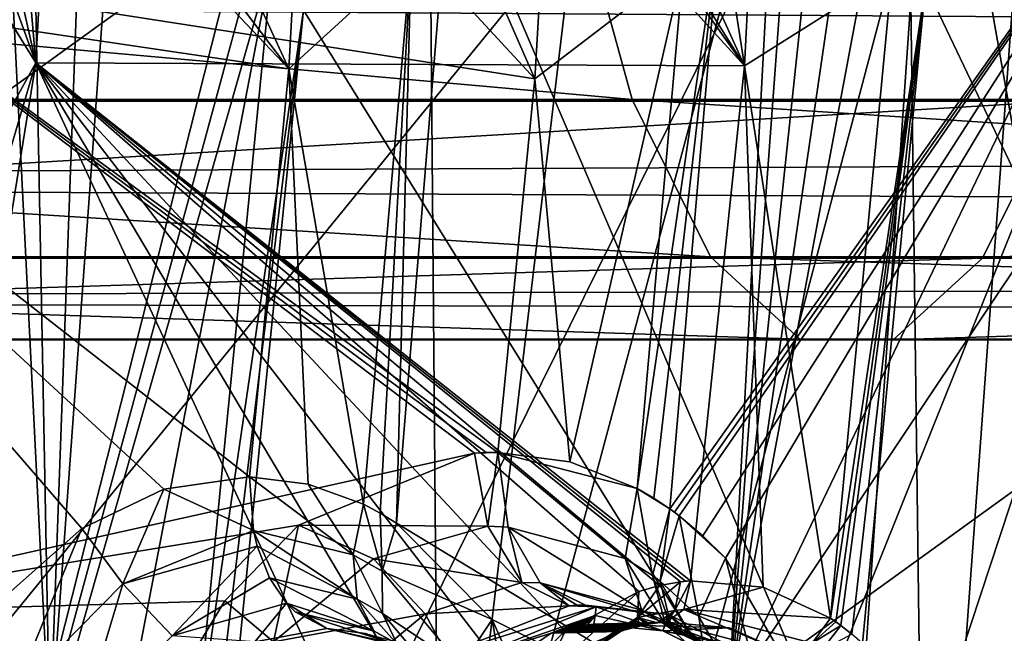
# Model space of a CAD drawing. Header units: metres. Extents: x -150 to 307, y -550 to 84.
# Tile 605 of 656: x 192.39 to 199.15, y -8.94 to -4.73. Entities that reach past the tile are written whole.
import ezdxf

# ---------------------------------------------------------------- set-up
doc = ezdxf.new("R2010")
doc.units = ezdxf.units.M
doc.layers.add('solid_26006363', color=7, linetype='CONTINUOUS')

msp = doc.modelspace()

# ---------------------------------------------------------------- linework, layer by layer
at = {"layer": 'solid_26006363'}
for points in [[(191.1082, -1.194416, 871.046021), (191.365952, 0.00002, 871.242249), (192.501617, -5.03133, 872.273743)], [(191.365952, 0.00002, 871.242249), (192.06604, 0.000001, 871.796814), (192.501617, -5.03133, 872.273743)], [(192.06604, 0.000001, 871.796814), (192.771011, -0.000009, 872.353638), (192.501617, -5.03133, 872.273743)], [(199.540802, 0, 917.246277), (187.168472, -8.932609, 905.548157), (185.94162, -4.599971, 904.455078)], [(199.540802, 0, 917.246277), (189.133835, -12.746111, 907.299255), (187.168472, -8.932609, 905.548157)], [(199.540802, 0, 917.246277), (191.723495, -15.818851, 909.606567), (189.133835, -12.746111, 907.299255)], [(199.540802, 0, 917.246277), (194.786942, -17.972252, 912.335999), (191.723495, -15.818851, 909.606567)], [(191.983353, -11.708064, 912.601074), (194.948517, 0, 915.603516), (191.945343, 0, 912.944458)], [(191.983353, -11.708064, 912.601074), (195.172546, 0, 915.799988), (194.948517, 0, 915.603516)], [(191.983353, -11.708064, 912.601074), (195.273636, -11.861663, 915.513367), (195.172546, 0, 915.799988)], [(197.364105, -5.051323, 876.096924), (192.501617, -5.03133, 872.273743), (192.771011, -0.000009, 872.353638)], [(192.92215, -0.731569, 880.764771), (192.596069, -9.669572, 880.892822), (193.298401, -0.014022, 881.061951)], [(194.12709, -4.301786, 881.796265), (193.298401, -0.014022, 881.061951), (192.596069, -9.669572, 880.892822)], [(195.203888, -2.017033, 874.296204), (197.364105, -5.051323, 876.096924), (192.771011, -0.000009, 872.353638)], [(199.540802, 0, 917.246277), (198.146149, -19.081165, 915.328918), (194.786942, -17.972252, 912.335999)], [(195.273636, -11.861663, 915.513367), (196.683487, -0.000001, 917.118408), (195.172546, 0, 915.799988)], [(195.273636, -11.861663, 915.513367), (198.445267, -0.000005, 918.641296), (196.683487, -0.000001, 917.118408)], [(195.273636, -11.861663, 915.513367), (198.57399, -9.923493, 918.496826), (198.445267, -0.000005, 918.641296)], [(199.540802, 0, 917.246277), (201.605896, -19.081144, 918.411438), (198.146149, -19.081165, 915.328918)], [(198.57399, -9.923493, 918.496826), (201.843781, -0.000005, 921.499268), (198.445267, -0.000005, 918.641296)], [(198.57399, -9.923493, 918.496826), (202.146072, -11.879224, 921.398987), (201.843781, -0.000005, 921.499268)], [(194.338257, -4.669966, 881.977112), (197.255585, -9.377956, 884.538574), (197.741104, -0.35402, 884.618652)], [(197.894882, -0.742813, 884.744019), (197.741104, -0.35402, 884.618652), (197.255585, -9.377956, 884.538574)], [(192.92215, -0.731569, 880.764771), (192.433517, -1.171767, 880.379883), (192.596069, -9.669572, 880.892822)], [(198.14151, -1.034842, 884.944519), (197.894882, -0.742813, 884.744019), (197.255585, -9.377956, 884.538574)], [(198.450439, -1.198192, 885.194885), (198.14151, -1.034842, 884.944519), (197.255585, -9.377956, 884.538574)], [(191.1082, -1.194416, 871.046021), (192.501617, -5.03133, 872.273743), (190.574722, -1.924413, 870.635437)], [(192.433517, -1.171767, 880.379883), (192.17395, -1.226068, 880.174255), (192.596069, -9.669572, 880.892822)], [(198.783554, -1.214373, 885.463867), (198.450439, -1.198192, 885.194885), (197.255585, -9.377956, 884.538574)], [(198.783554, -1.214373, 885.463867), (197.255585, -9.377956, 884.538574), (200.86647, -1.851731, 887.158325)], [(192.17395, -1.226068, 880.174255), (191.421249, -9.750004, 879.988831), (192.596069, -9.669572, 880.892822)], [(196.911896, -2.136153, 875.65332), (197.542908, -1.536605, 876.146423), (197.364105, -5.051323, 876.096924)], [(197.364105, -5.051323, 876.096924), (197.542908, -1.536605, 876.146423), (198.376495, -4.409561, 876.876587)], [(201.056671, -3.687366, 887.347046), (200.86647, -1.851731, 887.158325), (197.255585, -9.377956, 884.538574)], [(192.501617, -5.03133, 872.273743), (190.57074, -8.51438, 871.033203), (190.574722, -1.924413, 870.635437)], [(195.609802, -2.249865, 874.622192), (197.364105, -5.051323, 876.096924), (195.203888, -2.017033, 874.296204)], [(196.911896, -2.136153, 875.65332), (197.364105, -5.051323, 876.096924), (196.14502, -2.349521, 875.048462)], [(198.606033, -4.496984, 877.062073), (201.949081, -2.106391, 879.680786), (201.378448, -10.309012, 879.569885)], [(193.241013, -2.90522, 879.13623), (194.389908, -2.269643, 880.034912), (194.237045, -5.071657, 879.997437)], [(195.07634, -4.303824, 880.634277), (194.237045, -5.071657, 879.997437), (194.389908, -2.269643, 880.034912)], [(196.14502, -2.349521, 875.048462), (197.364105, -5.051323, 876.096924), (195.609802, -2.249865, 874.622192)], [(195.349426, -3.621698, 880.830322), (198.659012, -2.375166, 883.451477), (198.12532, -10.097648, 883.360046)], [(199.966904, -9.79213, 884.810608), (198.12532, -10.097648, 883.360046), (198.659012, -2.375166, 883.451477)], [(201.911789, -5.983212, 886.182434), (198.659012, -2.375166, 883.451477), (202.018677, -3.410945, 886.18927)], [(200.736893, -8.868282, 885.372925), (199.966904, -9.79213, 884.810608), (198.659012, -2.375166, 883.451477)], [(201.746368, -8.554434, 886.171814), (200.736893, -8.868282, 885.372925), (198.659012, -2.375166, 883.451477)], [(201.911789, -5.983212, 886.182434), (201.746368, -8.554434, 886.171814), (198.659012, -2.375166, 883.451477)], [(195.925186, -5.139263, 877.896179), (196.076889, -2.579328, 877.936707), (195.032516, -3.102349, 877.119568)], [(196.945374, -4.358222, 878.67627), (196.076889, -2.579328, 877.936707), (195.925186, -5.139263, 877.896179)], [(191.948608, -2.658623, 878.106995), (194.237045, -5.071657, 879.997437), (189.482574, -4.366051, 876.227295)], [(191.948608, -2.658623, 878.106995), (192.588516, -2.90188, 878.619324), (194.237045, -5.071657, 879.997437)], [(192.588516, -2.90188, 878.619324), (193.241013, -2.90522, 879.13623), (194.237045, -5.071657, 879.997437)], [(195.925186, -5.139263, 877.896179), (193.946442, -2.998533, 876.256775), (191.142502, -4.396455, 874.101379)], [(195.925186, -5.139263, 877.896179), (195.032516, -3.102349, 877.119568), (193.946442, -2.998533, 876.256775)], [(196.851593, -8.091307, 878.780029), (196.883118, -8.114111, 878.806274), (200.481583, -2.977477, 881.46759)], [(197.198593, -4.044246, 878.867554), (196.851593, -8.091307, 878.780029), (200.481583, -2.977477, 881.46759)], [(196.883118, -8.114111, 878.806274), (196.914322, -8.137497, 878.832275), (200.481583, -2.977477, 881.46759)], [(196.914322, -8.137497, 878.832275), (197.078522, -8.274857, 878.970154), (200.481583, -2.977477, 881.46759)], [(197.078522, -8.274857, 878.970154), (197.232468, -8.42856, 879.101135), (200.481583, -2.977477, 881.46759)], [(197.232468, -8.42856, 879.101135), (197.861649, -9.510455, 879.668335), (200.481583, -2.977477, 881.46759)], [(197.861649, -9.510455, 879.668335), (199.938202, -10.287865, 881.365845), (200.481583, -2.977477, 881.46759)], [(194.975052, -8.188038, 880.74292), (195.349426, -3.621698, 880.830322), (198.12532, -10.097648, 883.360046)], [(195.07634, -4.303824, 880.634277), (195.349426, -3.621698, 880.830322), (194.975052, -8.188038, 880.74292)], [(200.915375, -6.734599, 887.338196), (201.056671, -3.687366, 887.347046), (197.255585, -9.377956, 884.538574)], [(52.118008, -3.784486, 673.061707), (287.806, -3.771021, -97.868477), (289.05188, -5.281072, -97.487572)], [(196.593994, -5.281072, -277.737915), (196.176514, -3.771021, -276.503784), (179.70607, -3.771021, -281.007477)], [(179.97464, -5.281072, -282.282288), (196.593994, -5.281072, -277.737915), (179.70607, -3.771021, -281.007477)], [(212.559143, -5.281072, -271.259613), (211.998627, -3.771021, -270.083557), (196.176514, -3.771021, -276.503784)], [(196.593994, -5.281072, -277.737915), (212.559143, -5.281072, -271.259613), (196.176514, -3.771021, -276.503784)], [(53.365746, -5.290247, 673.443176), (52.118008, -3.784486, 673.061707), (289.05188, -5.281072, -97.487572)], [(63.380936, -3.784486, 676.505127), (62.133198, -5.290247, 676.123657), (299.076141, -3.786167, -94.422852)], [(62.133198, -5.290247, 676.123657), (297.826538, -5.292864, -94.804886), (299.076141, -3.786167, -94.422852)], [(199.952957, -3.786167, -287.66745), (199.534241, -5.292864, -286.429657), (181.86615, -5.292864, -291.260803)], [(182.135513, -3.786167, -292.539429), (199.952957, -3.786167, -287.66745), (181.86615, -5.292864, -291.260803)], [(196.627502, -7.951317, 878.59491), (197.198593, -4.044246, 878.867554), (196.945374, -4.358222, 878.67627)], [(196.741211, -8.017716, 878.688538), (197.198593, -4.044246, 878.867554), (196.627502, -7.951317, 878.59491)], [(196.741211, -8.017716, 878.688538), (196.851593, -8.091307, 878.780029), (197.198593, -4.044246, 878.867554)], [(193.117523, -9.545858, 881.289368), (194.12709, -4.301786, 881.796265), (192.596069, -9.669572, 880.892822)], [(193.117523, -9.545858, 881.289368), (193.588242, -9.772388, 881.67395), (194.12709, -4.301786, 881.796265)], [(193.588242, -9.772388, 881.67395), (194.338257, -4.669966, 881.977112), (194.12709, -4.301786, 881.796265)], [(195.07634, -4.303824, 880.634277), (194.748352, -8.05923, 880.556519), (194.237045, -5.071657, 879.997437)], [(194.863373, -8.11983, 880.650757), (194.748352, -8.05923, 880.556519), (195.07634, -4.303824, 880.634277)], [(194.863373, -8.11983, 880.650757), (195.07634, -4.303824, 880.634277), (194.975052, -8.188038, 880.74292)], [(192.815735, -8.22537, 879.053833), (192.31398, -8.671887, 878.695496), (189.482574, -4.366051, 876.227295)], [(193.378769, -7.954278, 879.475342), (192.815735, -8.22537, 879.053833), (189.482574, -4.366051, 876.227295)], [(193.96698, -7.869771, 879.930786), (193.378769, -7.954278, 879.475342), (189.482574, -4.366051, 876.227295)], [(194.237045, -5.071657, 879.997437), (193.96698, -7.869771, 879.930786), (189.482574, -4.366051, 876.227295)], [(196.165726, -7.767521, 878.220337), (196.945374, -4.358222, 878.67627), (195.925186, -5.139263, 877.896179)], [(196.165726, -7.767521, 878.220337), (196.627502, -7.951317, 878.59491), (196.945374, -4.358222, 878.67627)], [(195.511673, -7.709112, 877.702942), (191.142502, -4.396455, 874.101379), (190.523911, -8.816736, 873.924683)], [(195.671997, -7.703006, 877.82843), (195.925186, -5.139263, 877.896179), (191.142502, -4.396455, 874.101379)], [(195.591965, -7.704426, 877.765686), (195.671997, -7.703006, 877.82843), (191.142502, -4.396455, 874.101379)], [(195.511673, -7.709112, 877.702942), (195.591965, -7.704426, 877.765686), (191.142502, -4.396455, 874.101379)], [(197.364105, -5.051323, 876.096924), (198.376495, -4.409561, 876.876587), (197.953033, -8.83989, 876.764526)], [(197.953033, -8.83989, 876.764526), (198.376495, -4.409561, 876.876587), (198.606033, -4.496984, 877.062073)], [(197.989319, -8.864941, 876.794678), (197.953033, -8.83989, 876.764526), (198.606033, -4.496984, 877.062073)], [(197.989319, -8.864941, 876.794678), (198.606033, -4.496984, 877.062073), (198.025253, -8.891164, 876.824707)], [(198.100632, -8.951055, 876.887878), (198.025253, -8.891164, 876.824707), (198.606033, -4.496984, 877.062073)], [(198.100632, -8.951055, 876.887878), (198.606033, -4.496984, 877.062073), (198.172913, -9.015244, 876.948975)], [(198.172913, -9.015244, 876.948975), (198.606033, -4.496984, 877.062073), (201.378448, -10.309012, 879.569885)], [(193.701447, -9.899834, 881.772095), (194.338257, -4.669966, 881.977112), (193.588242, -9.772388, 881.67395)], [(193.701447, -9.899834, 881.772095), (193.795135, -10.0477, 881.856628), (194.338257, -4.669966, 881.977112)], [(194.338257, -4.669966, 881.977112), (193.795135, -10.0477, 881.856628), (197.255585, -9.377956, 884.538574)], [(192.501617, -5.03133, 872.273743), (191.290085, -9.138661, 871.639771), (190.57074, -8.51438, 871.033203)], [(192.501617, -5.03133, 872.273743), (191.67569, -10.144445, 872.028931), (191.290085, -9.138661, 871.639771)], [(195.169556, -10.773135, 874.749207), (191.67569, -10.144445, 872.028931), (192.501617, -5.03133, 872.273743)], [(197.364105, -5.051323, 876.096924), (196.992126, -8.583909, 875.994019), (192.501617, -5.03133, 872.273743)], [(196.958679, -8.587081, 875.968079), (192.501617, -5.03133, 872.273743), (196.992126, -8.583909, 875.994019)], [(195.393036, -9.902021, 874.847717), (195.169556, -10.773135, 874.749207), (192.501617, -5.03133, 872.273743)], [(195.768326, -9.277374, 875.089355), (195.393036, -9.902021, 874.847717), (192.501617, -5.03133, 872.273743)], [(196.132507, -8.930058, 875.346863), (195.768326, -9.277374, 875.089355), (192.501617, -5.03133, 872.273743)], [(196.637833, -8.657055, 875.721863), (196.132507, -8.930058, 875.346863), (192.501617, -5.03133, 872.273743)], [(196.781036, -8.616914, 875.831055), (196.637833, -8.657055, 875.721863), (192.501617, -5.03133, 872.273743)], [(196.925232, -8.591036, 875.942139), (196.781036, -8.616914, 875.831055), (192.501617, -5.03133, 872.273743)], [(196.958679, -8.587081, 875.968079), (196.925232, -8.591036, 875.942139), (192.501617, -5.03133, 872.273743)], [(197.364105, -5.051323, 876.096924), (197.492477, -8.62874, 876.389038), (196.992126, -8.583909, 875.994019)], [(197.364105, -5.051323, 876.096924), (197.953033, -8.83989, 876.764526), (197.492477, -8.62874, 876.389038)], [(194.3694, -7.922067, 880.25), (193.96698, -7.869771, 879.930786), (194.237045, -5.071657, 879.997437)], [(194.748352, -8.05923, 880.556519), (194.3694, -7.922067, 880.25), (194.237045, -5.071657, 879.997437)], [(196.165726, -7.767521, 878.220337), (195.925186, -5.139263, 877.896179), (195.671997, -7.703006, 877.82843)], [(53.365746, -5.290247, 673.443176), (289.05188, -5.281072, -97.487572), (290.654449, -6.362432, -96.99762)], [(54.968628, -6.367424, 673.933228), (53.365746, -5.290247, 673.443176), (290.654449, -6.362432, -96.99762)], [(62.133198, -5.290247, 676.123657), (60.530315, -6.367424, 675.633606), (297.826538, -5.292864, -94.804886)], [(60.530315, -6.367424, 675.633606), (296.221344, -6.369913, -95.295654), (297.826538, -5.292864, -94.804886)], [(197.130981, -6.362432, -279.325317), (196.593994, -5.281072, -277.737915), (179.97464, -5.281072, -282.282288)], [(180.320099, -6.362432, -283.922089), (197.130981, -6.362432, -279.325317), (179.97464, -5.281072, -282.282288)], [(199.534241, -5.292864, -286.429657), (198.996368, -6.369913, -284.83963), (181.520126, -6.369913, -289.618317)], [(181.86615, -5.292864, -291.260803), (199.534241, -5.292864, -286.429657), (181.520126, -6.369913, -289.618317)], [(213.280136, -6.362432, -272.772369), (212.559143, -5.281072, -271.259613), (196.593994, -5.281072, -277.737915)], [(197.130981, -6.362432, -279.325317), (213.280136, -6.362432, -272.772369), (196.593994, -5.281072, -277.737915)], [(216.506851, -5.292864, -279.542572), (215.784668, -6.369913, -278.027313), (198.996368, -6.369913, -284.83963)], [(199.534241, -5.292864, -286.429657), (216.506851, -5.292864, -279.542572), (198.996368, -6.369913, -284.83963)], [(54.968628, -6.367424, 673.933228), (290.654449, -6.362432, -96.99762), (292.483582, -6.92732, -96.4384)], [(56.796795, -6.92875, 674.492188), (54.968628, -6.367424, 673.933228), (292.483582, -6.92732, -96.4384)], [(60.530315, -6.367424, 675.633606), (58.702145, -6.92875, 675.074707), (296.221344, -6.369913, -95.295654)], [(58.702145, -6.92875, 675.074707), (294.390808, -6.929883, -95.855293), (296.221344, -6.369913, -95.295654)], [(197.743896, -6.92732, -281.137177), (197.130981, -6.362432, -279.325317), (180.320099, -6.362432, -283.922089)], [(180.714386, -6.92732, -285.793732), (197.743896, -6.92732, -281.137177), (180.320099, -6.362432, -283.922089)], [(198.996368, -6.369913, -284.83963), (198.38298, -6.929883, -283.026398), (181.125519, -6.929883, -287.74527)], [(181.520126, -6.369913, -289.618317), (198.996368, -6.369913, -284.83963), (181.125519, -6.929883, -287.74527)], [(214.103058, -6.92732, -274.498993), (213.280136, -6.362432, -272.772369), (197.130981, -6.362432, -279.325317)], [(197.743896, -6.92732, -281.137177), (214.103058, -6.92732, -274.498993), (197.130981, -6.362432, -279.325317)], [(215.784668, -6.369913, -278.027313), (214.961121, -6.929883, -276.299347), (198.38298, -6.929883, -283.026398)], [(198.996368, -6.369913, -284.83963), (215.784668, -6.369913, -278.027313), (198.38298, -6.929883, -283.026398)], [(200.691391, -9.779314, 887.323853), (200.915375, -6.734599, 887.338196), (197.255585, -9.377956, 884.538574)], [(56.796795, -6.92875, 674.492188), (292.483582, -6.92732, -96.4384), (294.390808, -6.929883, -95.855293)], [(58.702145, -6.92875, 675.074707), (56.796795, -6.92875, 674.492188), (294.390808, -6.929883, -95.855293)], [(198.38298, -6.929883, -283.026398), (197.743896, -6.92732, -281.137177), (180.714386, -6.92732, -285.793732)], [(181.125519, -6.929883, -287.74527), (198.38298, -6.929883, -283.026398), (180.714386, -6.92732, -285.793732)], [(214.961121, -6.929883, -276.299347), (214.103058, -6.92732, -274.498993), (197.743896, -6.92732, -281.137177)], [(198.38298, -6.929883, -283.026398), (214.961121, -6.929883, -276.299347), (197.743896, -6.92732, -281.137177)], [(194.303024, -8.203103, 876.7901), (195.511673, -7.709112, 877.702942), (190.523911, -8.816736, 873.924683)], [(195.60231, -8.208113, 877.638611), (195.511673, -7.709112, 877.702942), (194.303024, -8.203103, 876.7901)], [(195.511673, -7.709112, 877.702942), (195.671997, -7.703006, 877.82843), (195.591965, -7.704426, 877.765686)], [(195.60231, -8.208113, 877.638611), (195.671997, -7.703006, 877.82843), (195.511673, -7.709112, 877.702942)], [(195.742096, -8.216682, 877.738831), (195.671997, -7.703006, 877.82843), (195.60231, -8.208113, 877.638611)], [(196.165726, -7.767521, 878.220337), (195.671997, -7.703006, 877.82843), (196.627502, -7.951317, 878.59491)], [(196.54451, -8.430397, 878.378052), (196.627502, -7.951317, 878.59491), (195.671997, -7.703006, 877.82843)], [(196.54451, -8.430397, 878.378052), (195.671997, -7.703006, 877.82843), (195.742096, -8.216682, 877.738831)], [(193.99501, -8.23908, 879.887634), (193.378769, -7.954278, 879.475342), (193.96698, -7.869771, 879.930786)], [(194.679245, -8.405386, 880.434998), (193.96698, -7.869771, 879.930786), (194.3694, -7.922067, 880.25)], [(194.679245, -8.405386, 880.434998), (193.99501, -8.23908, 879.887634), (193.96698, -7.869771, 879.930786)], [(193.096863, -8.60455, 879.154846), (192.815735, -8.22537, 879.053833), (193.378769, -7.954278, 879.475342)], [(193.096863, -8.60455, 879.154846), (193.378769, -7.954278, 879.475342), (193.99501, -8.23908, 879.887634)], [(194.679245, -8.405386, 880.434998), (194.3694, -7.922067, 880.25), (194.748352, -8.05923, 880.556519)], [(196.731979, -8.548553, 878.532349), (196.627502, -7.951317, 878.59491), (196.54451, -8.430397, 878.378052)], [(196.741211, -8.017716, 878.688538), (196.627502, -7.951317, 878.59491), (196.851593, -8.091307, 878.780029)], [(196.731979, -8.548553, 878.532349), (196.851593, -8.091307, 878.780029), (196.627502, -7.951317, 878.59491)], [(194.878342, -8.518668, 880.598877), (194.679245, -8.405386, 880.434998), (194.748352, -8.05923, 880.556519)], [(194.863373, -8.11983, 880.650757), (194.878342, -8.518668, 880.598877), (194.748352, -8.05923, 880.556519)], [(196.731979, -8.548553, 878.532349), (196.78447, -8.587465, 878.575928), (196.851593, -8.091307, 878.780029)], [(196.78447, -8.587465, 878.575928), (196.914322, -8.137497, 878.832275), (196.851593, -8.091307, 878.780029)], [(196.851593, -8.091307, 878.780029), (196.914322, -8.137497, 878.832275), (196.883118, -8.114111, 878.806274)], [(194.863373, -8.11983, 880.650757), (194.975052, -8.188038, 880.74292), (194.878342, -8.518668, 880.598877)], [(196.78447, -8.587465, 878.575928), (197.050232, -8.831901, 878.80011), (196.914322, -8.137497, 878.832275)], [(196.914322, -8.137497, 878.832275), (197.232468, -8.42856, 879.101135), (197.078522, -8.274857, 878.970154)], [(197.050232, -8.831901, 878.80011), (197.232468, -8.42856, 879.101135), (196.914322, -8.137497, 878.832275)], [(193.796921, -8.72149, 876.433838), (194.303024, -8.203103, 876.7901), (190.523911, -8.816736, 873.924683)], [(192.345383, -9.368224, 878.638367), (192.31398, -8.671887, 878.695496), (192.815735, -8.22537, 879.053833)], [(193.096863, -8.60455, 879.154846), (192.345383, -9.368224, 878.638367), (192.815735, -8.22537, 879.053833)], [(193.096863, -8.60455, 879.154846), (193.99501, -8.23908, 879.887634), (194.020401, -8.345375, 879.853149)], [(194.130508, -9.002238, 876.5802), (194.303024, -8.203103, 876.7901), (193.796921, -8.72149, 876.433838)], [(194.705566, -8.709178, 880.221985), (194.020401, -8.345375, 879.853149), (193.99501, -8.23908, 879.887634)], [(194.679245, -8.405386, 880.434998), (194.705566, -8.709178, 880.221985), (193.99501, -8.23908, 879.887634)], [(194.130508, -9.002238, 876.5802), (194.817322, -8.433747, 877.055908), (194.303024, -8.203103, 876.7901)], [(194.817322, -8.433747, 877.055908), (195.60231, -8.208113, 877.638611), (194.303024, -8.203103, 876.7901)], [(195.835983, -8.594998, 877.37915), (195.60231, -8.208113, 877.638611), (194.817322, -8.433747, 877.055908)], [(194.878342, -8.518668, 880.598877), (194.975052, -8.188038, 880.74292), (195.631897, -8.848586, 881.302734)], [(195.631897, -8.848586, 881.302734), (194.975052, -8.188038, 880.74292), (198.12532, -10.097648, 883.360046)], [(195.742096, -8.216682, 877.738831), (195.60231, -8.208113, 877.638611), (195.835983, -8.594998, 877.37915)], [(195.961258, -8.599185, 877.459473), (195.742096, -8.216682, 877.738831), (195.835983, -8.594998, 877.37915)], [(196.658463, -8.785023, 878.003906), (195.742096, -8.216682, 877.738831), (195.961258, -8.599185, 877.459473)], [(196.658463, -8.785023, 878.003906), (196.54451, -8.430397, 878.378052), (195.742096, -8.216682, 877.738831)], [(193.435745, -8.961489, 879.001038), (193.096863, -8.60455, 879.154846), (194.020401, -8.345375, 879.853149)], [(193.435745, -8.961489, 879.001038), (194.020401, -8.345375, 879.853149), (194.104324, -8.562916, 879.741943)], [(194.705566, -8.709178, 880.221985), (194.104324, -8.562916, 879.741943), (194.020401, -8.345375, 879.853149)], [(195.173111, -8.810024, 876.872986), (194.817322, -8.433747, 877.055908), (194.130508, -9.002238, 876.5802)], [(194.880508, -8.808792, 880.366089), (194.705566, -8.709178, 880.221985), (194.679245, -8.405386, 880.434998)], [(194.880508, -8.808792, 880.366089), (194.679245, -8.405386, 880.434998), (194.878342, -8.518668, 880.598877)], [(195.173111, -8.810024, 876.872986), (195.835983, -8.594998, 877.37915), (194.817322, -8.433747, 877.055908)], [(196.820816, -8.88719, 878.135559), (196.54451, -8.430397, 878.378052), (196.658463, -8.785023, 878.003906)], [(196.820816, -8.88719, 878.135559), (196.731979, -8.548553, 878.532349), (196.54451, -8.430397, 878.378052)], [(197.577545, -9.731846, 879.287048), (197.232468, -8.42856, 879.101135), (197.050232, -8.831901, 878.80011)], [(197.577545, -9.731846, 879.287048), (197.861649, -9.510455, 879.668335), (197.232468, -8.42856, 879.101135)], [(193.435745, -8.961489, 879.001038), (194.104324, -8.562916, 879.741943), (194.220612, -8.737931, 879.590332)], [(194.823257, -8.929841, 879.946655), (194.220612, -8.737931, 879.590332), (194.104324, -8.562916, 879.741943)], [(194.705566, -8.709178, 880.221985), (194.823257, -8.929841, 879.946655), (194.104324, -8.562916, 879.741943)], [(195.419464, -9.166808, 881.007446), (194.878342, -8.518668, 880.598877), (195.631897, -8.848586, 881.302734)], [(195.419464, -9.166808, 881.007446), (194.880508, -8.808792, 880.366089), (194.878342, -8.518668, 880.598877)], [(196.731979, -8.548553, 878.532349), (196.866287, -8.920846, 878.172852), (196.78447, -8.587465, 878.575928)], [(196.820816, -8.88719, 878.135559), (196.866287, -8.920846, 878.172852), (196.731979, -8.548553, 878.532349)], [(192.794907, -9.611825, 878.571472), (192.345383, -9.368224, 878.638367), (193.096863, -8.60455, 879.154846)], [(193.435745, -8.961489, 879.001038), (192.794907, -9.611825, 878.571472), (193.096863, -8.60455, 879.154846)], [(196.159897, -8.755159, 876.980408), (195.835983, -8.594998, 877.37915), (195.173111, -8.810024, 876.872986)], [(195.961258, -8.599185, 877.459473), (195.835983, -8.594998, 877.37915), (196.159897, -8.755159, 876.980408)], [(196.215988, -8.751948, 877.021606), (195.961258, -8.599185, 877.459473), (196.159897, -8.755159, 876.980408)], [(196.215988, -8.751948, 877.021606), (196.272354, -8.750846, 877.063171), (195.961258, -8.599185, 877.459473)], [(196.613602, -8.79467, 877.319641), (195.961258, -8.599185, 877.459473), (196.272354, -8.750846, 877.063171)], [(196.613602, -8.79467, 877.319641), (196.658463, -8.785023, 878.003906), (195.961258, -8.599185, 877.459473)], [(196.628403, -8.836324, 875.812439), (196.781036, -8.616914, 875.831055), (196.925232, -8.591036, 875.942139)], [(196.628403, -8.836324, 875.812439), (196.925232, -8.591036, 875.942139), (196.886658, -8.787637, 876.024719)], [(196.628403, -8.836324, 875.812439), (196.637833, -8.657055, 875.721863), (196.781036, -8.616914, 875.831055)], [(196.78447, -8.587465, 878.575928), (197.095978, -9.131896, 878.364685), (197.050232, -8.831901, 878.80011)], [(196.78447, -8.587465, 878.575928), (196.866287, -8.920846, 878.172852), (197.095978, -9.131896, 878.364685)], [(196.886658, -8.787637, 876.024719), (196.992126, -8.583909, 875.994019), (196.947906, -8.780905, 876.071899)], [(196.886658, -8.787637, 876.024719), (196.925232, -8.591036, 875.942139), (196.992126, -8.583909, 875.994019)], [(196.958679, -8.587081, 875.968079), (196.992126, -8.583909, 875.994019), (196.925232, -8.591036, 875.942139)], [(196.947906, -8.780905, 876.071899), (196.992126, -8.583909, 875.994019), (197.492477, -8.62874, 876.389038)], [(196.947906, -8.780905, 876.071899), (197.492477, -8.62874, 876.389038), (197.953033, -8.83989, 876.764526)], [(194.981216, -9.019871, 880.076843), (194.823257, -8.929841, 879.946655), (194.705566, -8.709178, 880.221985)], [(194.981216, -9.019871, 880.076843), (194.705566, -8.709178, 880.221985), (194.880508, -8.808792, 880.366089)], [(195.989868, -9.237392, 875.352173), (196.132507, -8.930058, 875.346863), (196.637833, -8.657055, 875.721863)], [(195.989868, -9.237392, 875.352173), (196.637833, -8.657055, 875.721863), (196.628403, -8.836324, 875.812439)], [(193.407654, -9.370483, 876.183044), (193.796921, -8.72149, 876.433838), (190.523911, -8.816736, 873.924683)], [(194.130508, -9.002238, 876.5802), (193.796921, -8.72149, 876.433838), (193.407654, -9.370483, 876.183044)], [(194.003586, -9.003922, 878.859802), (193.435745, -8.961489, 879.001038), (194.220612, -8.737931, 879.590332)], [(194.003586, -9.003922, 878.859802), (194.220612, -8.737931, 879.590332), (194.498047, -8.911784, 879.233704)], [(194.498047, -8.911784, 879.233704), (194.220612, -8.737931, 879.590332), (194.279816, -8.797912, 879.513794)], [(194.823257, -8.929841, 879.946655), (194.279816, -8.797912, 879.513794), (194.220612, -8.737931, 879.590332)], [(195.319, -9.085826, 876.392944), (196.159897, -8.755159, 876.980408), (195.173111, -8.810024, 876.872986)], [(196.346191, -8.762457, 876.772095), (196.159897, -8.755159, 876.980408), (195.319, -9.085826, 876.392944)], [(195.516373, -9.105922, 876.149231), (196.346191, -8.762457, 876.772095), (195.319, -9.085826, 876.392944)], [(195.516373, -9.105922, 876.149231), (196.338181, -8.821741, 876.769897), (196.346191, -8.762457, 876.772095)], [(196.346191, -8.762457, 876.772095), (196.215988, -8.751948, 877.021606), (196.159897, -8.755159, 876.980408)], [(196.844559, -8.816368, 877.166138), (196.272354, -8.750846, 877.063171), (196.215988, -8.751948, 877.021606)], [(196.346191, -8.762457, 876.772095), (196.844559, -8.816368, 877.166138), (196.215988, -8.751948, 877.021606)], [(196.844559, -8.816368, 877.166138), (196.613602, -8.79467, 877.319641), (196.272354, -8.750846, 877.063171)], [(196.338181, -8.821741, 876.769897), (196.804062, -8.927526, 877.142029), (196.346191, -8.762457, 876.772095)], [(196.346191, -8.762457, 876.772095), (196.804062, -8.927526, 877.142029), (196.844559, -8.816368, 877.166138)], [(196.825317, -8.867401, 876.238831), (196.947906, -8.780905, 876.071899), (197.668594, -9.090711, 876.904602)], [(196.886658, -8.787637, 876.024719), (196.947906, -8.780905, 876.071899), (196.825317, -8.867401, 876.238831)], [(196.947906, -8.780905, 876.071899), (197.953033, -8.83989, 876.764526), (197.82872, -9.012676, 876.774719)], [(196.947906, -8.780905, 876.071899), (197.82872, -9.012676, 876.774719), (197.668594, -9.090711, 876.904602)], [(190.82756, -9.679523, 874.234863), (193.407654, -9.370483, 876.183044), (190.523911, -8.816736, 873.924683)], [(194.580429, -9.301351, 876.481506), (195.173111, -8.810024, 876.872986), (194.130508, -9.002238, 876.5802)], [(195.01683, -9.037006, 879.646057), (194.498047, -8.911784, 879.233704), (194.279816, -8.797912, 879.513794)], [(194.823257, -8.929841, 879.946655), (195.01683, -9.037006, 879.646057), (194.279816, -8.797912, 879.513794)], [(195.319, -9.085826, 876.392944), (195.173111, -8.810024, 876.872986), (194.580429, -9.301351, 876.481506)], [(195.407104, -9.436038, 880.568665), (194.981216, -9.019871, 880.076843), (194.880508, -8.808792, 880.366089)], [(195.419464, -9.166808, 881.007446), (195.407104, -9.436038, 880.568665), (194.880508, -8.808792, 880.366089)], [(195.813553, -9.906187, 881.431213), (195.419464, -9.166808, 881.007446), (195.631897, -8.848586, 881.302734)], [(196.037827, -8.943094, 876.543823), (196.338181, -8.821741, 876.769897), (195.516373, -9.105922, 876.149231)], [(196.043777, -9.774633, 881.690857), (195.631897, -8.848586, 881.302734), (198.12532, -10.097648, 883.360046)], [(195.813553, -9.906187, 881.431213), (195.631897, -8.848586, 881.302734), (196.043777, -9.774633, 881.690857)], [(195.800735, -9.409582, 875.499207), (195.989868, -9.237392, 875.352173), (196.628403, -8.836324, 875.812439)], [(195.800735, -9.409582, 875.499207), (196.628403, -8.836324, 875.812439), (196.513809, -8.930959, 876.004761)], [(196.037827, -8.943094, 876.543823), (196.062576, -8.935174, 876.562561), (196.338181, -8.821741, 876.769897)], [(196.062576, -8.935174, 876.562561), (196.087372, -8.927745, 876.581421), (196.338181, -8.821741, 876.769897)], [(196.087372, -8.927745, 876.581421), (196.112213, -8.92081, 876.600281), (196.338181, -8.821741, 876.769897)], [(196.112213, -8.92081, 876.600281), (196.137085, -8.91437, 876.619263), (196.338181, -8.821741, 876.769897)], [(196.137085, -8.91437, 876.619263), (196.162018, -8.908425, 876.638367), (196.338181, -8.821741, 876.769897)], [(196.162018, -8.908425, 876.638367), (196.186981, -8.902976, 876.657471), (196.338181, -8.821741, 876.769897)], [(196.186981, -8.902976, 876.657471), (196.211945, -8.89802, 876.676636), (196.338181, -8.821741, 876.769897)], [(196.211945, -8.89802, 876.676636), (196.236938, -8.893559, 876.695801), (196.338181, -8.821741, 876.769897)], [(196.236938, -8.893559, 876.695801), (196.261948, -8.889593, 876.715088), (196.338181, -8.821741, 876.769897)], [(196.261948, -8.889593, 876.715088), (196.286972, -8.886126, 876.734436), (196.338181, -8.821741, 876.769897)], [(196.338181, -8.821741, 876.769897), (196.286972, -8.886126, 876.734436), (196.330078, -8.881342, 876.767639)], [(196.338181, -8.821741, 876.769897), (196.330078, -8.881342, 876.767639), (196.804062, -8.927526, 877.142029)], [(196.543747, -8.921501, 876.026978), (196.513809, -8.930959, 876.004761), (196.628403, -8.836324, 875.812439)], [(196.571686, -8.913334, 876.047729), (196.543747, -8.921501, 876.026978), (196.628403, -8.836324, 875.812439)], [(196.597717, -8.906287, 876.067139), (196.571686, -8.913334, 876.047729), (196.628403, -8.836324, 875.812439)], [(196.644638, -8.894979, 876.102234), (196.597717, -8.906287, 876.067139), (196.628403, -8.836324, 875.812439)], [(196.613602, -8.79467, 877.319641), (196.93898, -8.920597, 877.572144), (196.658463, -8.785023, 878.003906)], [(196.844559, -8.816368, 877.166138), (196.93898, -8.920597, 877.572144), (196.613602, -8.79467, 877.319641)], [(196.628403, -8.836324, 875.812439), (196.886658, -8.787637, 876.024719), (196.766571, -8.873582, 876.194214)], [(196.694794, -8.884739, 876.139954), (196.644638, -8.894979, 876.102234), (196.628403, -8.836324, 875.812439)], [(196.720932, -8.880363, 876.15979), (196.694794, -8.884739, 876.139954), (196.628403, -8.836324, 875.812439)], [(196.766571, -8.873582, 876.194214), (196.720932, -8.880363, 876.15979), (196.628403, -8.836324, 875.812439)], [(196.820816, -8.88719, 878.135559), (196.658463, -8.785023, 878.003906), (196.93898, -8.920597, 877.572144)], [(196.886658, -8.787637, 876.024719), (196.795883, -8.870216, 876.216431), (196.766571, -8.873582, 876.194214)], [(196.886658, -8.787637, 876.024719), (196.825317, -8.867401, 876.238831), (196.795883, -8.870216, 876.216431)], [(196.844559, -8.816368, 877.166138), (196.804062, -8.927526, 877.142029), (197.240326, -9.14642, 877.498779)], [(196.844559, -8.816368, 877.166138), (197.240326, -9.14642, 877.498779), (197.263184, -9.163891, 877.517883)], [(196.844559, -8.816368, 877.166138), (197.263184, -9.163891, 877.517883), (197.302353, -9.053747, 877.541138)], [(196.844559, -8.816368, 877.166138), (197.302353, -9.053747, 877.541138), (196.93898, -8.920597, 877.572144)], [(197.577545, -9.731846, 879.287048), (197.050232, -8.831901, 878.80011), (197.095978, -9.131896, 878.364685)], [(197.82872, -9.012676, 876.774719), (197.953033, -8.83989, 876.764526), (197.989319, -8.864941, 876.794678)], [(194.003586, -9.003922, 878.859802), (194.498047, -8.911784, 879.233704), (195.363892, -9.108729, 877.928711)], [(194.763046, -8.9456, 879.441589), (195.363892, -9.108729, 877.928711), (194.498047, -8.911784, 879.233704)], [(195.01683, -9.037006, 879.646057), (194.763046, -8.9456, 879.441589), (194.498047, -8.911784, 879.233704)], [(196.087372, -8.927745, 876.581421), (196.543747, -8.921501, 876.026978), (196.571686, -8.913334, 876.047729)], [(196.087372, -8.927745, 876.581421), (196.571686, -8.913334, 876.047729), (196.112213, -8.92081, 876.600281)], [(196.112213, -8.92081, 876.600281), (196.571686, -8.913334, 876.047729), (196.597717, -8.906287, 876.067139)], [(196.112213, -8.92081, 876.600281), (196.597717, -8.906287, 876.067139), (196.137085, -8.91437, 876.619263)], [(196.137085, -8.91437, 876.619263), (196.597717, -8.906287, 876.067139), (196.162018, -8.908425, 876.638367)], [(196.162018, -8.908425, 876.638367), (196.597717, -8.906287, 876.067139), (196.644638, -8.894979, 876.102234)], [(196.162018, -8.908425, 876.638367), (196.644638, -8.894979, 876.102234), (196.186981, -8.902976, 876.657471)], [(196.186981, -8.902976, 876.657471), (196.644638, -8.894979, 876.102234), (196.211945, -8.89802, 876.676636)], [(196.211945, -8.89802, 876.676636), (196.644638, -8.894979, 876.102234), (196.694794, -8.884739, 876.139954)], [(196.211945, -8.89802, 876.676636), (196.694794, -8.884739, 876.139954), (196.236938, -8.893559, 876.695801)], [(196.236938, -8.893559, 876.695801), (196.694794, -8.884739, 876.139954), (196.720932, -8.880363, 876.15979)], [(196.236938, -8.893559, 876.695801), (196.720932, -8.880363, 876.15979), (196.261948, -8.889593, 876.715088)], [(196.261948, -8.889593, 876.715088), (196.766571, -8.873582, 876.194214), (196.286972, -8.886126, 876.734436)], [(196.261948, -8.889593, 876.715088), (196.720932, -8.880363, 876.15979), (196.766571, -8.873582, 876.194214)], [(196.286972, -8.886126, 876.734436), (196.766571, -8.873582, 876.194214), (196.795883, -8.870216, 876.216431)], [(196.330078, -8.881342, 876.767639), (196.286972, -8.886126, 876.734436), (196.795883, -8.870216, 876.216431)], [(196.330078, -8.881342, 876.767639), (196.825317, -8.867401, 876.238831), (197.261581, -8.907084, 876.577148)], [(196.330078, -8.881342, 876.767639), (196.795883, -8.870216, 876.216431), (196.825317, -8.867401, 876.238831)], [(196.804062, -8.927526, 877.142029), (196.330078, -8.881342, 876.767639), (197.261581, -8.907084, 876.577148)], [(196.804062, -8.927526, 877.142029), (197.261581, -8.907084, 876.577148), (197.668594, -9.090711, 876.904602)], [(197.094284, -9.016485, 877.695984), (196.866287, -8.920846, 878.172852), (196.820816, -8.88719, 878.135559)], [(197.01796, -8.966473, 877.634827), (196.820816, -8.88719, 878.135559), (196.93898, -8.920597, 877.572144)], [(197.01796, -8.966473, 877.634827), (197.094284, -9.016485, 877.695984), (196.820816, -8.88719, 878.135559)], [(197.261581, -8.907084, 876.577148), (196.825317, -8.867401, 876.238831), (197.668594, -9.090711, 876.904602)], [(197.82872, -9.012676, 876.774719), (197.989319, -8.864941, 876.794678), (198.025253, -8.891164, 876.824707)], [(197.82872, -9.012676, 876.774719), (198.025253, -8.891164, 876.824707), (197.894928, -9.059412, 876.829712)], [(197.894928, -9.059412, 876.829712), (198.025253, -8.891164, 876.824707), (198.100632, -8.951055, 876.887878)], [(195.093109, -9.077267, 879.708618), (195.01683, -9.037006, 879.646057), (194.823257, -8.929841, 879.946655)], [(195.093109, -9.077267, 879.708618), (194.823257, -8.929841, 879.946655), (195.167313, -9.122847, 879.77002)], [(194.981216, -9.019871, 880.076843), (195.167313, -9.122847, 879.77002), (194.823257, -8.929841, 879.946655)], [(195.339081, -9.419926, 876.034973), (195.800735, -9.409582, 875.499207), (196.513809, -8.930959, 876.004761)], [(195.339081, -9.419926, 876.034973), (196.513809, -8.930959, 876.004761), (196.037827, -8.943094, 876.543823)], [(195.339081, -9.419926, 876.034973), (196.037827, -8.943094, 876.543823), (195.516373, -9.105922, 876.149231)], [(195.989868, -9.237392, 875.352173), (195.768326, -9.277374, 875.089355), (196.132507, -8.930058, 875.346863)], [(196.037827, -8.943094, 876.543823), (196.513809, -8.930959, 876.004761), (196.543747, -8.921501, 876.026978)], [(196.037827, -8.943094, 876.543823), (196.543747, -8.921501, 876.026978), (196.062576, -8.935174, 876.562561)], [(196.062576, -8.935174, 876.562561), (196.543747, -8.921501, 876.026978), (196.087372, -8.927745, 876.581421)], [(196.804062, -8.927526, 877.142029), (197.668594, -9.090711, 876.904602), (197.70047, -9.112594, 876.930847)], [(196.804062, -8.927526, 877.142029), (197.70047, -9.112594, 876.930847), (197.240326, -9.14642, 877.498779)], [(196.866287, -8.920846, 878.172852), (197.137833, -9.048223, 877.73114), (197.095978, -9.131896, 878.364685)], [(197.11618, -9.032192, 877.713623), (197.137833, -9.048223, 877.73114), (196.866287, -8.920846, 878.172852)], [(197.11618, -9.032192, 877.713623), (196.866287, -8.920846, 878.172852), (197.094284, -9.016485, 877.695984)], [(197.01796, -8.966473, 877.634827), (196.93898, -8.920597, 877.572144), (197.302353, -9.053747, 877.541138)]]:
    msp.add_3dface(points, dxfattribs=at)

doc.saveas('drawing.dxf')
